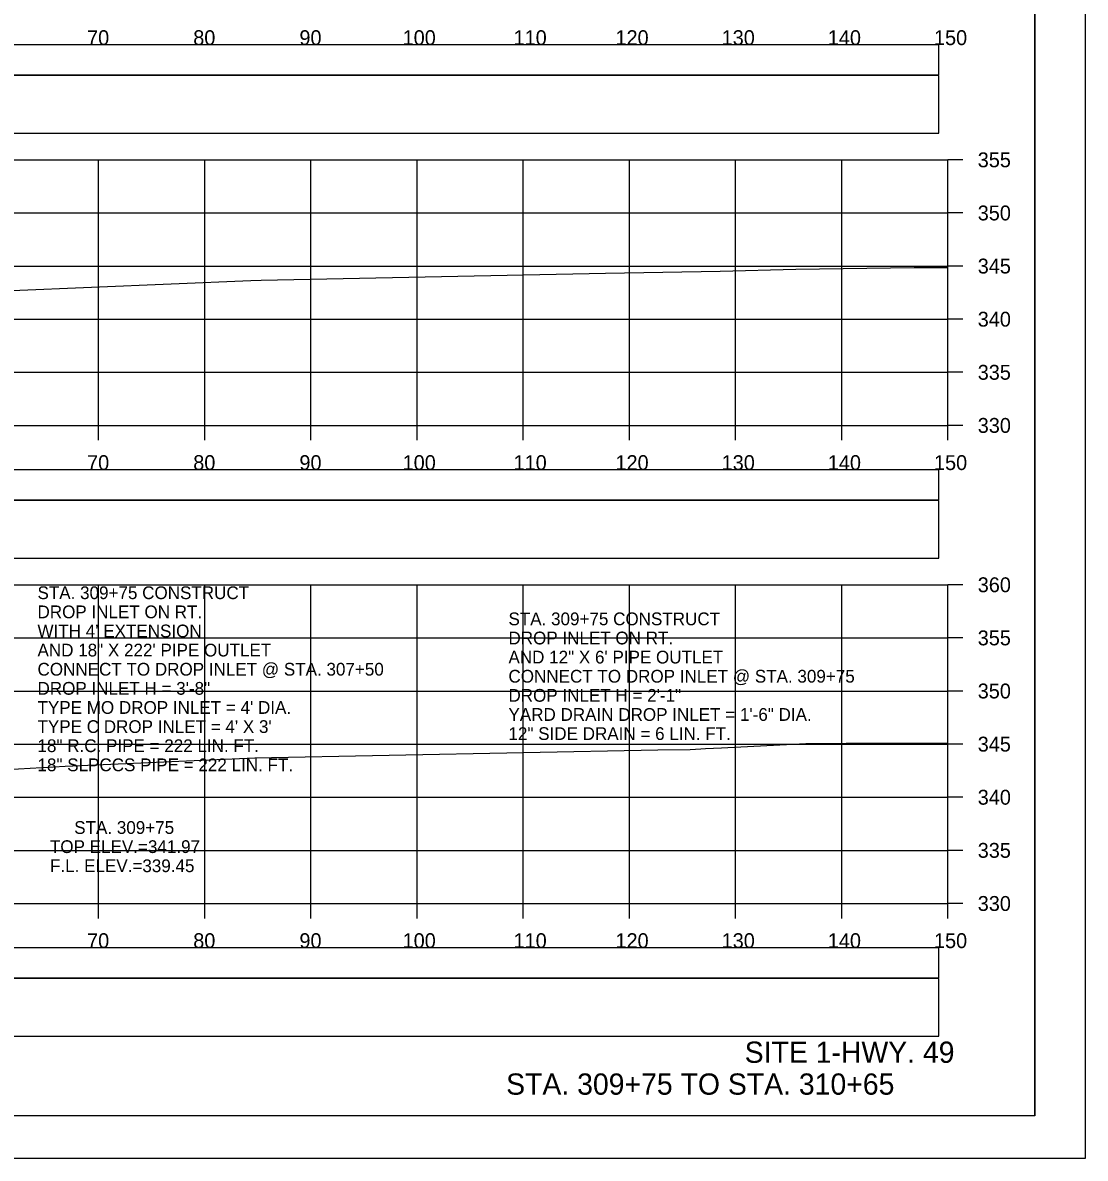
# Model space of a CAD drawing. Extents: x 1368122 to 1710785, y 373130 to 557566.
# Drawn here: x 1369418.4 to 1369518.5, y 374410.4 to 374517.2 of the extents above; entities that cross this region are included whole.
import ezdxf

# ---------------------------------------------------------------- set-up
doc = ezdxf.new("R2010")
doc.units = 0
for name, color, linetype in [('R_Axis', 7, 'Continuous'), ('R_Axis Annot', 7, 'Continuous'), ('R_Border', 7, 'Continuous'), ('R_Draft', 7, 'Continuous'), ('R_Exist Surface', 7, 'Continuous'), ('R_Grid', 7, 'Continuous'), ('R_No Plot', 7, 'Continuous'), ('R_Water Annot', 7, 'Continuous')]:
    doc.layers.add(name, color=color, linetype=linetype)

msp = doc.modelspace()

# ---------------------------------------------------------------- linework, layer by layer
for points in [[(1369206.41, 374512.33), (1369504.71, 374512.33), (1369504.71, 374515.15), (1369206.41, 374515.15)], [(1369206.41, 374506.86), (1369504.71, 374506.86), (1369504.71, 374512.27), (1369206.41, 374512.27)], [(1369206.41, 374472.33), (1369504.71, 374472.33), (1369504.71, 374475.15), (1369206.41, 374475.15)], [(1369206.41, 374466.86), (1369504.71, 374466.86), (1369504.71, 374472.27), (1369206.41, 374472.27)], [(1369206.41, 374427.33), (1369504.71, 374427.33), (1369504.71, 374430.15), (1369206.41, 374430.15)], [(1369206.41, 374421.86), (1369504.71, 374421.86), (1369504.71, 374427.27), (1369206.41, 374427.27)]]:
    msp.add_lwpolyline(points, close=True)
at = {"layer": 'R_Axis'}
for p, q in [((1369505.56, 374479.34), (1369505.56, 374504.34)), ((1369506.96, 374504.34), (1369505.56, 374504.34)), ((1369506.96, 374499.34), (1369505.56, 374499.34)), ((1369506.96, 374494.34), (1369505.56, 374494.34)), ((1369506.96, 374489.34), (1369505.56, 374489.34)), ((1369506.96, 374484.34), (1369505.56, 374484.34)), ((1369205.56, 374479.34), (1369505.56, 374479.34)), ((1369425.56, 374477.94), (1369425.56, 374479.34)), ((1369435.56, 374477.94), (1369435.56, 374479.34)), ((1369445.56, 374477.94), (1369445.56, 374479.34)), ((1369455.56, 374477.94), (1369455.56, 374479.34)), ((1369465.56, 374477.94), (1369465.56, 374479.34)), ((1369475.56, 374477.94), (1369475.56, 374479.34)), ((1369485.56, 374477.94), (1369485.56, 374479.34)), ((1369495.56, 374477.94), (1369495.56, 374479.34)), ((1369505.56, 374477.94), (1369505.56, 374479.34)), ((1369506.96, 374479.34), (1369505.56, 374479.34)), ((1369505.56, 374434.34), (1369505.56, 374464.34)), ((1369506.96, 374464.34), (1369505.56, 374464.34)), ((1369506.96, 374459.34), (1369505.56, 374459.34)), ((1369506.96, 374454.34), (1369505.56, 374454.34)), ((1369506.96, 374449.34), (1369505.56, 374449.34)), ((1369506.96, 374444.34), (1369505.56, 374444.34)), ((1369506.96, 374439.34), (1369505.56, 374439.34)), ((1369205.56, 374434.34), (1369505.56, 374434.34)), ((1369425.56, 374432.94), (1369425.56, 374434.34)), ((1369435.56, 374432.94), (1369435.56, 374434.34)), ((1369445.56, 374432.94), (1369445.56, 374434.34)), ((1369455.56, 374432.94), (1369455.56, 374434.34)), ((1369465.56, 374432.94), (1369465.56, 374434.34)), ((1369475.56, 374432.94), (1369475.56, 374434.34)), ((1369485.56, 374432.94), (1369485.56, 374434.34)), ((1369495.56, 374432.94), (1369495.56, 374434.34)), ((1369505.56, 374432.94), (1369505.56, 374434.34)), ((1369506.96, 374434.34), (1369505.56, 374434.34))]:
    msp.add_line(p, q, dxfattribs=at)
at = {"layer": 'R_Border'}
for q in [(1369513.74, 374619.8), (1369197.56, 374414.34)]:
    msp.add_line((1369513.74, 374414.34), q, dxfattribs=at)
at = {"layer": 'R_Exist Surface'}
for points in [[(1369417.39, 374492.04), (1369439.9, 374492.97), (1369440.88, 374493.01), (1369473.29, 374493.67), (1369484.11, 374493.86), (1369491.23, 374494.04), (1369502.36, 374494.19), (1369502.63, 374494.19), (1369502.93, 374494.19), (1369505.56, 374494.19)], [(1369416.91, 374446.96), (1369422.39, 374447.25), (1369440.27, 374448.05), (1369478.24, 374448.79), (1369481.26, 374448.84), (1369482.27, 374448.9), (1369482.71, 374448.92), (1369484.22, 374449), (1369492.16, 374449.41), (1369495.98, 374449.44), (1369505.56, 374449.46)]]:
    msp.add_lwpolyline(points, dxfattribs=at)
at = {"layer": 'R_Grid'}
for p, q in [((1369205.56, 374504.34), (1369505.56, 374504.34)), ((1369425.56, 374479.34), (1369425.56, 374504.34)), ((1369435.56, 374479.34), (1369435.56, 374504.34)), ((1369445.56, 374479.34), (1369445.56, 374504.34)), ((1369455.56, 374479.34), (1369455.56, 374504.34)), ((1369465.56, 374479.34), (1369465.56, 374504.34)), ((1369475.56, 374479.34), (1369475.56, 374504.34)), ((1369485.56, 374479.34), (1369485.56, 374504.34)), ((1369495.56, 374479.34), (1369495.56, 374504.34)), ((1369505.56, 374479.34), (1369505.56, 374504.34)), ((1369205.56, 374499.34), (1369505.56, 374499.34)), ((1369205.56, 374494.34), (1369505.56, 374494.34)), ((1369205.56, 374489.34), (1369505.56, 374489.34)), ((1369205.56, 374484.34), (1369505.56, 374484.34)), ((1369205.56, 374479.34), (1369505.56, 374479.34)), ((1369205.56, 374464.34), (1369505.56, 374464.34)), ((1369425.56, 374434.34), (1369425.56, 374464.34)), ((1369435.56, 374434.34), (1369435.56, 374464.34)), ((1369445.56, 374434.34), (1369445.56, 374464.34)), ((1369455.56, 374434.34), (1369455.56, 374464.34)), ((1369465.56, 374434.34), (1369465.56, 374464.34)), ((1369475.56, 374434.34), (1369475.56, 374464.34)), ((1369485.56, 374434.34), (1369485.56, 374464.34)), ((1369495.56, 374434.34), (1369495.56, 374464.34)), ((1369505.56, 374434.34), (1369505.56, 374464.34)), ((1369205.56, 374459.34), (1369505.56, 374459.34)), ((1369205.56, 374454.34), (1369505.56, 374454.34)), ((1369205.56, 374449.34), (1369505.56, 374449.34)), ((1369205.56, 374444.34), (1369505.56, 374444.34)), ((1369205.56, 374439.34), (1369505.56, 374439.34)), ((1369205.56, 374434.34), (1369505.56, 374434.34))]:
    msp.add_line(p, q, dxfattribs=at)
at = {"layer": 'R_No Plot'}
msp.add_line((1369185.16, 374410.36), (1369518.49, 374410.36), dxfattribs=at)
for points in [[(1369185.15, 374623.69), (1369518.49, 374623.69), (1369518.49, 374410.35), (1369185.15, 374410.35)], [(1369431.48, 374619.8), (1369451.1, 374619.8), (1369451.1, 374609.92), (1369467.21, 374609.92), (1369490.41, 374609.92), (1369490.53, 374581.76), (1369513.74, 374581.76), (1369513.74, 374414.34), (1369197.56, 374414.34), (1369197.56, 374619.8)]]:
    msp.add_lwpolyline(points, close=True, dxfattribs=at)

# ---------------------------------------------------------------- texts
at = {"layer": 'R_Axis Annot'}
for s, p in [('70', (1369424.47, 374515.14)), ('80', (1369434.47, 374515.14)), ('90', (1369444.47, 374515.14)), ('100', (1369454.19, 374515.14)), ('110', (1369464.64, 374515.14)), ('120', (1369474.24, 374515.14)), ('130', (1369484.24, 374515.14)), ('140', (1369494.24, 374515.14)), ('150', (1369504.24, 374515.14)), ('355', (1369508.36, 374503.64)), ('350', (1369508.36, 374498.64)), ('345', (1369508.36, 374493.64)), ('340', (1369508.36, 374488.64)), ('335', (1369508.36, 374483.64)), ('330', (1369508.36, 374478.64)), ('70', (1369424.47, 374475.14)), ('80', (1369434.47, 374475.14)), ('90', (1369444.47, 374475.14)), ('100', (1369454.19, 374475.14)), ('110', (1369464.64, 374475.14)), ('120', (1369474.24, 374475.14)), ('130', (1369484.24, 374475.14)), ('140', (1369494.24, 374475.14)), ('150', (1369504.24, 374475.14)), ('360', (1369508.36, 374463.64)), ('355', (1369508.36, 374458.64)), ('350', (1369508.36, 374453.64)), ('345', (1369508.36, 374448.64)), ('340', (1369508.36, 374443.64)), ('335', (1369508.36, 374438.64)), ('330', (1369508.36, 374433.64)), ('70', (1369424.47, 374430.14)), ('80', (1369434.47, 374430.14)), ('90', (1369444.47, 374430.14)), ('100', (1369454.19, 374430.14)), ('110', (1369464.64, 374430.14)), ('120', (1369474.24, 374430.14)), ('130', (1369484.24, 374430.14)), ('140', (1369494.24, 374430.14)), ('150', (1369504.24, 374430.14))]:
    msp.add_text(s, height=1.4, dxfattribs=at).set_placement(p)
at = {"layer": 'R_Draft'}
for s, p in [('SITE 1-HWY. 49', (1369486.41, 374419.34)), ('STA. 309+75 TO STA. 310+65', (1369463.94, 374416.34))]:
    msp.add_text(s, height=2, dxfattribs=at).set_placement(p)
at = {"layer": 'R_Water Annot'}
for s, p in [('STA. 309+75 CONSTRUCT', (1369419.8, 374462.99)), ('DROP INLET ON RT.', (1369419.8, 374461.19)), ('STA. 309+75 CONSTRUCT', (1369464.16, 374460.53)), ("WITH 4' EXTENSION", (1369419.8, 374459.39)), ('DROP INLET ON RT.', (1369464.16, 374458.73)), ('AND 18" X 222\' PIPE OUTLET', (1369419.8, 374457.59)), ('AND 12" X 6\' PIPE OUTLET', (1369464.16, 374456.93)), ('CONNECT TO DROP INLET @ STA. 307+50', (1369419.8, 374455.79)), ('CONNECT TO DROP INLET @ STA. 309+75', (1369464.16, 374455.13)), ('DROP INLET H = 3\'-8"', (1369419.8, 374453.99)), ('DROP INLET H = 2\'-1"', (1369464.16, 374453.33)), ("TYPE MO DROP INLET = 4' DIA.", (1369419.8, 374452.19)), ('YARD DRAIN DROP INLET = 1\'-6" DIA.', (1369464.16, 374451.53)), ("TYPE C DROP INLET = 4' X 3'", (1369419.8, 374450.39)), ('12" SIDE DRAIN = 6 LIN. FT.', (1369464.16, 374449.73)), ('18" R.C. PIPE = 222 LIN. FT.', (1369419.8, 374448.59)), ('18" SLPCCS PIPE = 222 LIN. FT.', (1369419.8, 374446.79)), ('STA. 309+75', (1369423.26, 374440.89)), ('TOP ELEV.=341.97', (1369420.97, 374439.09)), ('F.L. ELEV.=339.45', (1369420.98, 374437.29))]:
    msp.add_text(s, height=1.2, dxfattribs=at).set_placement(p)

doc.saveas('drawing.dxf')
